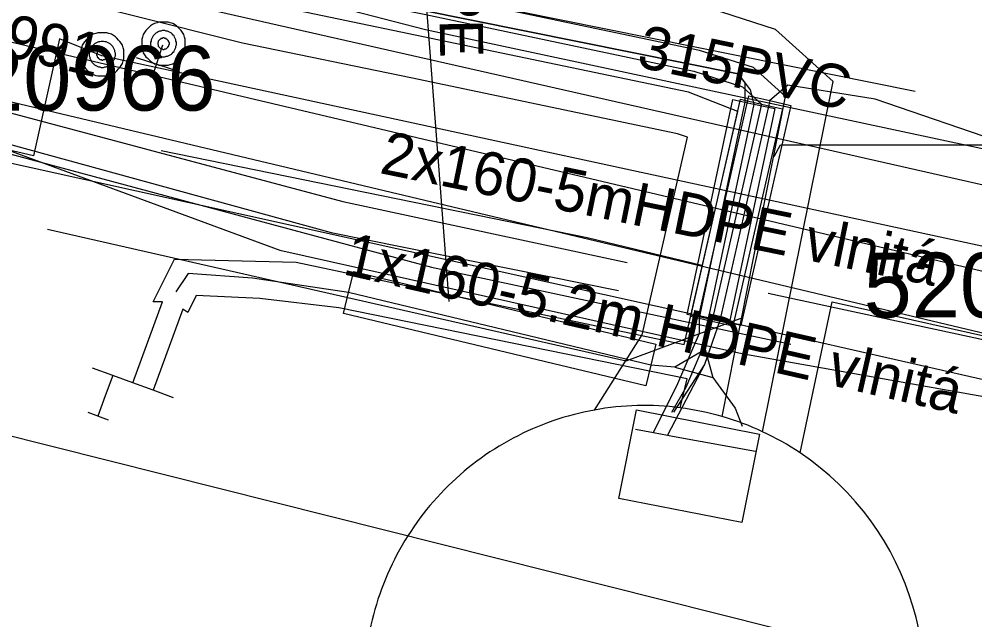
# Model space of a CAD drawing. Extents: x -746464 to -745690, y -1051581 to -1049993.
# Drawn here: x -746017.47 to -745995.29, y -1050622.32 to -1050608.39 of the extents above; entities that cross this region are included whole.
import ezdxf

# ---------------------------------------------------------------- set-up
doc = ezdxf.new("R2010")
doc.units = 0
for name, color, linetype in [('04_CETIN_neprovozovane', 7, 'Continuous'), ('04_CETIN_sdelovaci_podzem', 7, 'Continuous'), ('37_TVNET_sdelovaci_televizni kabely', 7, 'Continuous'), ('45_Eltodo_popisy', 7, 'Continuous'), ('45_Eltodo_vedeni_NN_zemni', 7, 'Continuous'), ('48_Prazs_plynarenska_STL', 7, 'Continuous'), ('48_Prazs_plynarenska_STL_popisy', 7, 'Continuous'), ('51_PVaK_kanal_jednotna_overena poloha_rad', 7, 'Continuous'), ('51_PVaK_kanal_popisy', 7, 'Continuous'), ('51_PVaK_vodovod_chranicky_objekty', 7, 'Continuous'), ('51_PVaK_vodovod_overena poloha_rad', 7, 'Continuous'), ('51_PVaK_vodovod_zruseno_neoverena poloha', 7, 'Continuous'), ('55_PREdi_chranicky', 7, 'Continuous'), ('55_PREdi_NN', 7, 'Continuous'), ('55_PREdi_NN_pripojovaci_misto', 7, 'Continuous'), ('55_PREdi_NN_rozvadec', 7, 'Continuous'), ('55_PREdi_stavby', 7, 'Continuous'), ('55_PREdi_stavby_popisy', 7, 'Continuous'), ('55_PREdi_VN', 7, 'Continuous'), ('55_PREdi_ZRUSENE_elektro', 7, 'Continuous')]:
    doc.layers.add(name, color=color, linetype=linetype)

msp = doc.modelspace()

# ---------------------------------------------------------------- linework, layer by layer
at = {"layer": '04_CETIN_neprovozovane'}
for points in [[(-746042.32, -1050604.89), (-746007.9, -1050614.14)], [(-746007.9, -1050614.14), (-745999.56, -1050615.93)]]:
    msp.add_lwpolyline(points, dxfattribs=at)
at = {"layer": '04_CETIN_sdelovaci_podzem'}
for points in [[(-746031.33, -1050602.62), (-746008.04, -1050608.63)], [(-746031.33, -1050602.62), (-746008.04, -1050608.63), (-745985.2, -1050613.51), (-745983, -1050613.31)], [(-746039.31, -1050609.04), (-746039.09, -1050606.67), (-746037.06, -1050607.15), (-746022.75, -1050610.27), (-746020.28, -1050610.49), (-746011.42, -1050613.75), (-746000.7, -1050616.14), (-745992.43, -1050617.61)], [(-746011.42, -1050613.75), (-746000.7, -1050616.14)]]:
    msp.add_lwpolyline(points, dxfattribs=at)
at = {"layer": '37_TVNET_sdelovaci_televizni kabely'}
msp.add_lwpolyline([(-745984.595, -1050626.363), (-746079.15, -1050602.616), (-746117.902, -1050728.62), (-746140.499, -1050964.785), (-746150.343, -1051014.385), (-746134.374, -1051025.766), (-746053.56, -1051028.358)], dxfattribs=at)
at = {"layer": '45_Eltodo_vedeni_NN_zemni'}
for points in [[(-746020.794, -1050611.035), (-745999.067, -1050615.844)], [(-745999.067, -1050615.844), (-745979.089, -1050620.386), (-745977.418, -1050621.98)]]:
    msp.add_lwpolyline(points, dxfattribs=at)
at = {"layer": '48_Prazs_plynarenska_STL'}
msp.add_lwpolyline([(-746067.18, -1050601.29), (-746066.36, -1050600.78), (-746062.14, -1050599.78), (-746027.15, -1050608.05), (-745985.937, -1050617.84)], dxfattribs=at)
at = {"layer": '51_PVaK_kanal_jednotna_overena poloha_rad'}
msp.add_lwpolyline([(-745978.75, -1050615.94), (-745979.378, -1050615.798), (-745986.498, -1050614.187), (-746013.222, -1050608.141), (-746020.83, -1050606.42)], dxfattribs=at)
at = {"layer": '51_PVaK_vodovod_chranicky_objekty'}
for p, q in [((-746013.74, -1050609.616), (-746014.74, -1050609.29)), ((-746014.419, -1050609.727), (-746014.299, -1050609.652)), ((-746014.396, -1050609.629), (-746014.401, -1050609.649)), ((-746014.396, -1050609.629), (-746014.322, -1050609.749)), ((-746014.396, -1050609.629), (-746014.377, -1050609.634)), ((-746014.299, -1050609.652), (-746014.318, -1050609.647)), ((-746014.299, -1050609.652), (-746014.303, -1050609.671)), ((-746014.419, -1050609.727), (-746014.414, -1050609.707)), ((-746014.419, -1050609.727), (-746014.399, -1050609.731)), ((-746014.322, -1050609.749), (-746014.341, -1050609.745)), ((-746014.322, -1050609.749), (-746014.317, -1050609.73))]:
    msp.add_line(p, q, dxfattribs=at)
for points in [[(-746013.615, -1050608.96), (-746013.615, -1050608.914), (-746013.615, -1050608.854), (-746013.63, -1050608.808), (-746013.645, -1050608.748), (-746013.675, -1050608.702), (-746013.706, -1050608.657), (-746013.736, -1050608.626), (-746013.782, -1050608.581), (-746013.812, -1050608.551), (-746013.857, -1050608.52), (-746013.903, -1050608.49), (-746013.963, -1050608.475), (-746014.009, -1050608.46), (-746014.069, -1050608.46), (-746014.115, -1050608.46), (-746014.175, -1050608.46), (-746014.221, -1050608.46), (-746014.266, -1050608.475), (-746014.327, -1050608.49), (-746014.372, -1050608.52), (-746014.418, -1050608.551), (-746014.448, -1050608.581), (-746014.494, -1050608.626), (-746014.524, -1050608.657), (-746014.554, -1050608.702), (-746014.585, -1050608.748), (-746014.6, -1050608.808), (-746014.615, -1050608.854), (-746014.615, -1050608.914), (-746014.615, -1050608.96), (-746014.615, -1050609.02), (-746014.615, -1050609.066), (-746014.6, -1050609.111), (-746014.585, -1050609.172), (-746014.554, -1050609.217), (-746014.524, -1050609.263), (-746014.494, -1050609.293), (-746014.448, -1050609.338), (-746014.418, -1050609.369), (-746014.372, -1050609.399), (-746014.327, -1050609.429), (-746014.266, -1050609.445), (-746014.221, -1050609.46), (-746014.175, -1050609.46), (-746014.115, -1050609.46), (-746014.069, -1050609.46), (-746014.009, -1050609.46), (-746013.963, -1050609.445), (-746013.903, -1050609.429), (-746013.857, -1050609.399), (-746013.812, -1050609.369), (-746013.782, -1050609.338), (-746013.736, -1050609.293), (-746013.706, -1050609.263), (-746013.675, -1050609.217), (-746013.645, -1050609.172), (-746013.63, -1050609.111), (-746013.615, -1050609.066), (-746013.615, -1050609.02), (-746013.615, -1050608.96)], [(-746015.035, -1050609.21), (-746015.035, -1050609.164), (-746015.035, -1050609.104), (-746015.05, -1050609.058), (-746015.065, -1050608.998), (-746015.095, -1050608.952), (-746015.126, -1050608.907), (-746015.156, -1050608.876), (-746015.202, -1050608.831), (-746015.232, -1050608.801), (-746015.277, -1050608.77), (-746015.323, -1050608.74), (-746015.383, -1050608.725), (-746015.429, -1050608.71), (-746015.489, -1050608.71), (-746015.535, -1050608.71), (-746015.595, -1050608.71), (-746015.641, -1050608.71), (-746015.686, -1050608.725), (-746015.747, -1050608.74), (-746015.792, -1050608.77), (-746015.838, -1050608.801), (-746015.868, -1050608.831), (-746015.914, -1050608.876), (-746015.944, -1050608.907), (-746015.974, -1050608.952), (-746016.005, -1050608.998), (-746016.02, -1050609.058), (-746016.035, -1050609.104), (-746016.035, -1050609.164), (-746016.035, -1050609.21), (-746016.035, -1050609.27), (-746016.035, -1050609.316), (-746016.02, -1050609.361), (-746016.005, -1050609.422), (-746015.974, -1050609.467), (-746015.944, -1050609.513), (-746015.914, -1050609.543), (-746015.868, -1050609.588), (-746015.838, -1050609.619), (-746015.792, -1050609.649), (-746015.747, -1050609.679), (-746015.686, -1050609.695), (-746015.641, -1050609.71), (-746015.595, -1050609.71), (-746015.535, -1050609.71), (-746015.489, -1050609.71), (-746015.429, -1050609.71), (-746015.383, -1050609.695), (-746015.323, -1050609.679), (-746015.277, -1050609.649), (-746015.232, -1050609.619), (-746015.202, -1050609.588), (-746015.156, -1050609.543), (-746015.126, -1050609.513), (-746015.095, -1050609.467), (-746015.065, -1050609.422), (-746015.05, -1050609.361), (-746015.035, -1050609.316), (-746015.035, -1050609.27), (-746015.035, -1050609.21)], [(-746013.812, -1050608.96), (-746013.812, -1050608.929), (-746013.827, -1050608.899), (-746013.827, -1050608.869), (-746013.842, -1050608.838), (-746013.857, -1050608.808), (-746013.872, -1050608.778), (-746013.888, -1050608.763), (-746013.918, -1050608.732), (-746013.933, -1050608.717), (-746013.963, -1050608.702), (-746013.994, -1050608.687), (-746014.024, -1050608.672), (-746014.054, -1050608.672), (-746014.085, -1050608.657), (-746014.115, -1050608.657), (-746014.145, -1050608.657), (-746014.175, -1050608.672), (-746014.206, -1050608.672), (-746014.236, -1050608.687), (-746014.266, -1050608.702), (-746014.297, -1050608.717), (-746014.312, -1050608.732), (-746014.342, -1050608.763), (-746014.357, -1050608.778), (-746014.372, -1050608.808), (-746014.388, -1050608.838), (-746014.403, -1050608.869), (-746014.403, -1050608.899), (-746014.418, -1050608.929), (-746014.418, -1050608.96), (-746014.418, -1050608.99), (-746014.403, -1050609.02), (-746014.403, -1050609.051), (-746014.388, -1050609.081), (-746014.372, -1050609.111), (-746014.357, -1050609.142), (-746014.342, -1050609.157), (-746014.312, -1050609.187), (-746014.297, -1050609.202), (-746014.266, -1050609.217), (-746014.236, -1050609.232), (-746014.206, -1050609.248), (-746014.175, -1050609.248), (-746014.145, -1050609.263), (-746014.115, -1050609.263), (-746014.085, -1050609.263), (-746014.054, -1050609.248), (-746014.024, -1050609.248), (-746013.994, -1050609.232), (-746013.963, -1050609.217), (-746013.933, -1050609.202), (-746013.918, -1050609.187), (-746013.888, -1050609.157), (-746013.872, -1050609.142), (-746013.857, -1050609.111), (-746013.842, -1050609.081), (-746013.827, -1050609.051), (-746013.827, -1050609.02), (-746013.812, -1050608.99), (-746013.812, -1050608.96)], [(-746015.232, -1050609.21), (-746015.232, -1050609.179), (-746015.247, -1050609.149), (-746015.247, -1050609.119), (-746015.262, -1050609.088), (-746015.277, -1050609.058), (-746015.292, -1050609.028), (-746015.308, -1050609.013), (-746015.338, -1050608.982), (-746015.353, -1050608.967), (-746015.383, -1050608.952), (-746015.414, -1050608.937), (-746015.444, -1050608.922), (-746015.474, -1050608.922), (-746015.505, -1050608.907), (-746015.535, -1050608.907), (-746015.565, -1050608.907), (-746015.595, -1050608.922), (-746015.626, -1050608.922), (-746015.656, -1050608.937), (-746015.686, -1050608.952), (-746015.717, -1050608.967), (-746015.732, -1050608.982), (-746015.762, -1050609.013), (-746015.777, -1050609.028), (-746015.792, -1050609.058), (-746015.808, -1050609.088), (-746015.823, -1050609.119), (-746015.823, -1050609.149), (-746015.838, -1050609.179), (-746015.838, -1050609.21), (-746015.838, -1050609.24), (-746015.823, -1050609.27), (-746015.823, -1050609.301), (-746015.808, -1050609.331), (-746015.792, -1050609.361), (-746015.777, -1050609.392), (-746015.762, -1050609.407), (-746015.732, -1050609.437), (-746015.717, -1050609.452), (-746015.686, -1050609.467), (-746015.656, -1050609.482), (-746015.626, -1050609.498), (-746015.595, -1050609.498), (-746015.565, -1050609.513), (-746015.535, -1050609.513), (-746015.505, -1050609.513), (-746015.474, -1050609.498), (-746015.444, -1050609.498), (-746015.414, -1050609.482), (-746015.383, -1050609.467), (-746015.353, -1050609.452), (-746015.338, -1050609.437), (-746015.308, -1050609.407), (-746015.292, -1050609.392), (-746015.277, -1050609.361), (-746015.262, -1050609.331), (-746015.247, -1050609.301), (-746015.247, -1050609.27), (-746015.232, -1050609.24), (-746015.232, -1050609.21)], [(-746013.978, -1050608.96), (-746013.978, -1050608.945), (-746013.994, -1050608.929), (-746013.994, -1050608.914), (-746013.994, -1050608.899), (-746014.009, -1050608.899), (-746014.009, -1050608.884), (-746014.024, -1050608.869), (-746014.039, -1050608.854), (-746014.054, -1050608.854), (-746014.054, -1050608.838), (-746014.069, -1050608.838), (-746014.085, -1050608.838), (-746014.1, -1050608.823), (-746014.115, -1050608.823), (-746014.13, -1050608.823), (-746014.145, -1050608.838), (-746014.16, -1050608.838), (-746014.175, -1050608.838), (-746014.175, -1050608.854), (-746014.191, -1050608.854), (-746014.206, -1050608.869), (-746014.221, -1050608.884), (-746014.236, -1050608.899), (-746014.236, -1050608.914), (-746014.236, -1050608.929), (-746014.251, -1050608.945), (-746014.251, -1050608.96), (-746014.251, -1050608.975), (-746014.236, -1050608.99), (-746014.236, -1050609.005), (-746014.236, -1050609.02), (-746014.221, -1050609.035), (-746014.206, -1050609.051), (-746014.191, -1050609.066), (-746014.175, -1050609.081), (-746014.16, -1050609.081), (-746014.145, -1050609.081), (-746014.13, -1050609.096), (-746014.115, -1050609.096), (-746014.1, -1050609.096), (-746014.085, -1050609.081), (-746014.069, -1050609.081), (-746014.054, -1050609.081), (-746014.039, -1050609.066), (-746014.024, -1050609.051), (-746014.009, -1050609.035), (-746014.009, -1050609.02), (-746013.994, -1050609.02), (-746013.994, -1050609.005), (-746013.994, -1050608.99), (-746013.978, -1050608.975), (-746013.978, -1050608.96)], [(-746015.398, -1050609.21), (-746015.398, -1050609.195), (-746015.414, -1050609.179), (-746015.414, -1050609.164), (-746015.414, -1050609.149), (-746015.429, -1050609.149), (-746015.429, -1050609.134), (-746015.444, -1050609.119), (-746015.459, -1050609.104), (-746015.474, -1050609.104), (-746015.474, -1050609.088), (-746015.489, -1050609.088), (-746015.505, -1050609.088), (-746015.52, -1050609.073), (-746015.535, -1050609.073), (-746015.55, -1050609.073), (-746015.565, -1050609.088), (-746015.58, -1050609.088), (-746015.595, -1050609.088), (-746015.595, -1050609.104), (-746015.611, -1050609.104), (-746015.626, -1050609.119), (-746015.641, -1050609.134), (-746015.656, -1050609.149), (-746015.656, -1050609.164), (-746015.656, -1050609.179), (-746015.671, -1050609.195), (-746015.671, -1050609.21), (-746015.671, -1050609.225), (-746015.656, -1050609.24), (-746015.656, -1050609.255), (-746015.656, -1050609.27), (-746015.641, -1050609.285), (-746015.626, -1050609.301), (-746015.611, -1050609.316), (-746015.595, -1050609.331), (-746015.58, -1050609.331), (-746015.565, -1050609.331), (-746015.55, -1050609.346), (-746015.535, -1050609.346), (-746015.52, -1050609.346), (-746015.505, -1050609.331), (-746015.489, -1050609.331), (-746015.474, -1050609.331), (-746015.459, -1050609.316), (-746015.444, -1050609.301), (-746015.429, -1050609.285), (-746015.429, -1050609.27), (-746015.414, -1050609.27), (-746015.414, -1050609.255), (-746015.414, -1050609.24), (-746015.398, -1050609.225), (-746015.398, -1050609.21)], [(-746014.31, -1050609.701), (-746014.309, -1050609.696), (-746014.309, -1050609.691), (-746014.309, -1050609.686), (-746014.309, -1050609.68), (-746014.311, -1050609.675), (-746014.313, -1050609.67), (-746014.315, -1050609.666), (-746014.318, -1050609.661), (-746014.321, -1050609.657), (-746014.325, -1050609.653), (-746014.329, -1050609.649), (-746014.333, -1050609.646), (-746014.338, -1050609.644), (-746014.343, -1050609.642), (-746014.347, -1050609.641), (-746014.352, -1050609.639), (-746014.357, -1050609.639), (-746014.362, -1050609.639), (-746014.368, -1050609.64), (-746014.373, -1050609.642), (-746014.378, -1050609.644), (-746014.382, -1050609.646), (-746014.387, -1050609.649), (-746014.391, -1050609.652), (-746014.395, -1050609.655), (-746014.399, -1050609.659), (-746014.402, -1050609.664), (-746014.404, -1050609.668), (-746014.406, -1050609.673), (-746014.407, -1050609.678), (-746014.409, -1050609.683), (-746014.409, -1050609.688), (-746014.409, -1050609.693), (-746014.408, -1050609.698), (-746014.406, -1050609.704), (-746014.404, -1050609.708), (-746014.402, -1050609.713), (-746014.399, -1050609.718), (-746014.396, -1050609.722), (-746014.393, -1050609.725), (-746014.389, -1050609.729), (-746014.384, -1050609.733), (-746014.38, -1050609.735), (-746014.375, -1050609.737), (-746014.37, -1050609.738), (-746014.365, -1050609.739), (-746014.36, -1050609.739), (-746014.355, -1050609.739), (-746014.35, -1050609.739), (-746014.344, -1050609.737), (-746014.34, -1050609.735), (-746014.335, -1050609.733), (-746014.33, -1050609.73), (-746014.326, -1050609.727), (-746014.323, -1050609.723), (-746014.319, -1050609.719), (-746014.315, -1050609.715), (-746014.313, -1050609.71), (-746014.311, -1050609.706), (-746014.31, -1050609.701)]]:
    msp.add_lwpolyline(points, dxfattribs=at)
at = {"layer": '51_PVaK_vodovod_overena poloha_rad'}
msp.add_line((-746014.36, -1050609.69), (-746014.28, -1050609.44), dxfattribs=at)
for points in [[(-746081.34, -1050614.63), (-746081.3, -1050614.56), (-746081.21, -1050614.34), (-746080.93, -1050614.25), (-746080.88, -1050614.08), (-746080.83, -1050613.84), (-746075.11, -1050595.11), (-746074.59, -1050594.87), (-746073.97, -1050594.57), (-746024.01, -1050607.43), (-746014.36, -1050609.69)], [(-746014.28, -1050609.44), (-746014.14, -1050609.01), (-746014.13, -1050608.99)], [(-746014.36, -1050609.69), (-745980.95, -1050617.57), (-745973.36, -1050619.03), (-745961.92, -1050621.25), (-745930.63, -1050626.01), (-745915.85, -1050627.92), (-745904.76, -1050629.4), (-745861.02, -1050634.28), (-745853.46, -1050635.14)]]:
    msp.add_lwpolyline(points, dxfattribs=at)
at = {"layer": '51_PVaK_vodovod_zruseno_neoverena poloha'}
for points in [[(-746015.55, -1050609.24), (-746016.53, -1050608.85), (-746017.13, -1050611.56), (-746076.02, -1050597.79), (-746077.016, -1050600.583)], [(-745852.68, -1050634.63), (-745861.154, -1050634.158), (-745904.877, -1050628.988), (-745915.725, -1050627.548), (-745930.855, -1050625.588), (-745955.81, -1050621.59), (-745962.129, -1050620.616), (-745973.33, -1050618.19), (-745981.008, -1050616.706), (-746015.55, -1050609.24)]]:
    msp.add_lwpolyline(points, dxfattribs=at)
at = {"layer": '55_PREdi_chranicky'}
for points in [[(-746000.909, -1050610.256), (-746000.42, -1050610.36), (-745999.931, -1050610.464), (-746000.991, -1050615.444), (-746001.48, -1050615.34), (-746001.969, -1050615.236), (-746000.986, -1050610.618), (-746000.909, -1050610.256)], [(-746000.24, -1050610.36), (-745999.753, -1050610.471), (-746000.903, -1050615.511), (-746001.39, -1050615.4), (-746001.877, -1050615.289), (-746000.727, -1050610.249), (-746000.24, -1050610.36)], [(-746000.05, -1050610.28), (-745999.562, -1050610.391), (-746000.722, -1050615.491), (-746001.21, -1050615.38), (-746001.698, -1050615.269), (-746000.538, -1050610.169), (-746000.05, -1050610.28)], [(-746002.81, -1050616.41), (-746002.927, -1050616.896), (-746009.937, -1050615.216), (-746009.82, -1050614.73), (-746009.703, -1050614.244), (-746002.693, -1050615.924), (-746002.81, -1050616.41)]]:
    msp.add_lwpolyline(points, close=True, dxfattribs=at)
at = {"layer": '55_PREdi_NN'}
for points in [[(-746000.214, -1050617.957), (-745998.581, -1050609.841), (-745999.913, -1050608.63), (-746001.427, -1050608.148), (-746007.766, -1050606.811), (-746011.616, -1050606.027), (-746033.139, -1050600.364), (-746047.04, -1050597.164), (-746054.246, -1050595.257), (-746066.512, -1050592.193), (-746068.673, -1050591.67), (-746072.751, -1050590.478), (-746075.08, -1050589.941), (-746076.135, -1050590.056), (-746077.309, -1050590.793), (-746079.355, -1050597.664), (-746080.275, -1050598.451)], [(-746001.15, -1050617.606), (-745999.687, -1050610.187), (-746000.424, -1050609.517), (-746001.682, -1050609.116), (-746007.969, -1050607.79), (-746011.839, -1050607.002), (-746033.38, -1050601.335), (-746047.28, -1050598.135), (-746054.495, -1050596.226), (-746066.751, -1050593.164), (-746068.931, -1050592.637), (-746073.004, -1050591.446), (-746075.14, -1050590.954), (-746075.798, -1050591.025), (-746076.476, -1050591.451), (-746078.325, -1050597.598), (-746079.707, -1050608.094)], [(-746077.97, -1050597.41), (-746076, -1050591.75), (-746075.63, -1050591.51), (-746075.17, -1050591.46), (-746073.95, -1050591.78), (-746069.06, -1050593.12), (-746061.44, -1050594.98), (-746054.62, -1050596.71), (-746047.4, -1050598.62), (-746042.57, -1050599.7), (-746034.88, -1050601.62), (-746031.63, -1050602.39), (-746022.97, -1050604.75), (-746018.15, -1050605.95), (-746011.95, -1050607.49), (-746008.07, -1050608.28), (-746001.81, -1050609.6), (-746000.68, -1050609.96), (-746000.24, -1050610.36), (-746001.39, -1050615.4)], [(-746014.824, -1050616.825), (-746014.137, -1050614.947), (-746014.356, -1050614.946), (-746013.863, -1050613.96), (-746011.035, -1050614.027), (-746002.037, -1050615.938), (-746000.793, -1050610.533), (-746001.938, -1050610.084), (-746012.061, -1050607.978), (-746017.12, -1050606.697), (-746033.62, -1050602.305), (-746047.52, -1050599.105), (-746054.744, -1050597.194), (-746066.989, -1050594.136), (-746069.189, -1050593.603), (-746073.256, -1050592.414), (-746075.2, -1050591.966), (-746075.644, -1050592.109), (-746077.277, -1050597.721), (-746078.666, -1050608.367)], [(-746004.119, -1050617.454), (-746003.012, -1050615.713), (-746001.956, -1050611.128), (-746002.193, -1050611.052), (-746008.374, -1050609.749), (-746012.284, -1050608.953), (-746017.372, -1050607.665), (-746033.861, -1050603.276), (-746047.76, -1050600.076), (-746054.994, -1050598.163), (-746067.228, -1050595.107), (-746069.447, -1050594.57), (-746073.509, -1050593.382), (-746074.91, -1050593.059), (-746076.549, -1050597.892), (-746077.62, -1050608.657)], [(-746002.25, -1050616.46), (-746002.81, -1050616.41), (-746009.82, -1050614.73), (-746012.05, -1050614.4), (-746013.54, -1050614.29), (-746013.83, -1050614.71)], [(-746000.088, -1050614.744), (-745978.845, -1050619.32), (-745977.794, -1050614.663)], [(-746002.127, -1050617.402), (-746001.969, -1050616.733), (-746010.051, -1050615.082), (-746011.879, -1050614.871), (-746013.356, -1050614.801), (-746013.555, -1050615.192), (-746013.668, -1050615.119), (-746014.355, -1050616.997)], [(-745999.343, -1050618.447), (-745998.602, -1050614.949), (-745983.448, -1050618.341), (-745983.538, -1050618.766)], [(-746001.39, -1050615.4), (-746001.55, -1050616.05)], [(-746001.55, -1050616.05), (-746002.25, -1050616.46)], [(-746001.55, -1050616.05), (-746001.37, -1050616.7)], [(-746013.885, -1050617.169), (-746014.355, -1050616.997), (-746014.824, -1050616.825), (-746015.294, -1050616.654), (-746015.764, -1050616.482)], [(-746002.25, -1050616.46), (-746001.37, -1050616.7)], [(-746015.294, -1050616.654), (-746015.466, -1050617.123)], [(-746001.37, -1050616.7), (-746000.85, -1050617.41), (-746000.69, -1050617.83)]]:
    msp.add_lwpolyline(points, dxfattribs=at)
at = {"layer": '55_PREdi_NN_pripojovaci_misto'}
for p, q in [((-746015.466, -1050617.123), (-746015.638, -1050617.593)), ((-746015.873, -1050617.507), (-746015.403, -1050617.678))]:
    msp.add_line(p, q, dxfattribs=at)
at = {"layer": '55_PREdi_NN_rozvadec'}
for centre, start, end in [((-746002.958, -1050623.848), 82.6562, 100.2914), ((-746002.958, -1050623.849), 73.8515, 82.6605), ((-746002.958, -1050623.848), 100.2934, 117.9227), ((-746002.958, -1050623.848), 65.0271, 73.8508), ((-746002.958, -1050623.849), 56.2127, 65.0285), ((-746002.958, -1050623.848), 117.9222, 153.1903), ((-746002.958, -1050623.849), 257.5437, 56.2122), ((-746002.958, -1050623.848), 153.1906, 170.8239)]:
    msp.add_arc(centre, 6.499, start, end, dxfattribs=at)
at = {"layer": '55_PREdi_stavby'}
msp.add_lwpolyline([(-746003.141, -1050617.453), (-746000.291, -1050618.013), (-746000.694, -1050620.064), (-746003.551, -1050619.503), (-746003.141, -1050617.453)], close=True, dxfattribs=at)
at = {"layer": '55_PREdi_stavby_popisy'}
for points in [[(-746008.372, -1050597.506), (-746008.261, -1050604.895), (-746007.496, -1050614.934)], [(-746014.169, -1050611.44), (-746004.285, -1050613.454), (-746001.625, -1050614.092)], [(-745999.947, -1050611.579), (-745999.799, -1050611.305), (-745989.713, -1050611.305)], [(-746016.808, -1050613.26), (-746003.382, -1050616.314), (-746000.673, -1050615.312)]]:
    msp.add_lwpolyline(points, dxfattribs=at)
at = {"layer": '55_PREdi_VN'}
for points in [[(-746065.403, -1050593.98), (-746059.62, -1050595.28), (-746052.36, -1050597.16), (-746044.36, -1050599.18), (-746033.5, -1050601.82), (-746031.49, -1050602.22), (-746023.33, -1050604.56), (-746016.4, -1050606.16), (-746010.66, -1050607.67), (-746000.78, -1050609.66), (-746000.5, -1050610.03), (-746000.42, -1050610.36)], [(-746002.749, -1050617.975), (-746002.179, -1050616.841), (-746001.68, -1050615.669), (-746001.68, -1050615.319), (-746000.616, -1050610.318), (-746000.62, -1050609.871), (-746000.78, -1050609.66), (-746010.66, -1050607.67), (-746016.4, -1050606.16), (-746023.33, -1050604.56), (-746031.49, -1050602.22), (-746033.5, -1050601.82), (-746044.36, -1050599.18), (-746052.36, -1050597.16)], [(-745975.42, -1050615.47), (-745985.66, -1050613.08), (-745989.85, -1050612.1), (-745990.64, -1050611.92), (-745994.53, -1050611.3), (-745997.6, -1050610.25), (-745999.63, -1050609.92), (-746000.05, -1050610.28), (-746001.21, -1050615.38), (-746001.56, -1050616.4), (-746002.421, -1050618.036)], [(-745975.42, -1050615.47), (-745985.66, -1050613.08), (-745989.85, -1050612.1), (-745990.64, -1050611.92), (-745994.53, -1050611.3), (-745997.6, -1050610.25), (-745999.63, -1050609.92), (-746000.05, -1050610.28), (-746001.21, -1050615.38), (-746001.56, -1050616.4), (-746002.28, -1050617.5)], [(-746000.42, -1050610.36), (-746001.48, -1050615.34), (-746001.48, -1050615.71), (-746002, -1050616.93), (-746002.33, -1050617.51)], [(-746003.162, -1050617.9), (-746002.749, -1050617.975), (-746002.421, -1050618.036), (-746002.303, -1050618.057), (-746000.379, -1050618.41)]]:
    msp.add_lwpolyline(points, dxfattribs=at)
at = {"layer": '55_PREdi_ZRUSENE_elektro'}
for points in [[(-746052.08, -1050596.776), (-746033.776, -1050601.38), (-746031.361, -1050601.795), (-746016.894, -1050605.572), (-746010.868, -1050607.154), (-746005.887, -1050608.211), (-745996.678, -1050610.06)], [(-746060.938, -1050603.561), (-746060.091, -1050599.25), (-746009.954, -1050612.619), (-746003.356, -1050614.037)], [(-746058.88, -1050603.359), (-746060.286, -1050603.079), (-746059.788, -1050599.742), (-746010.229, -1050613.339), (-746003.555, -1050614.684)]]:
    msp.add_lwpolyline(points, dxfattribs=at)

# ---------------------------------------------------------------- texts
at = {"layer": '45_Eltodo_popisy'}
for s, p in [('520966', (-746019.601, -1050610.512)), ('520967', (-745997.869, -1050615.307))]:
    msp.add_text(s, height=1.5, dxfattribs=at).set_placement(p)
at = {"layer": '48_Prazs_plynarenska_STL_popisy'}
msp.add_text('STL OC 200 1991', height=1, rotation=346.6373, dxfattribs=at).set_placement((-746026.178, -1050607.253))
at = {"layer": '51_PVaK_kanal_popisy'}
msp.add_text('315PVC', height=1, rotation=348.2521, dxfattribs=at).set_placement((-746003.163, -1050609.493))
at = {"layer": '55_PREdi_stavby_popisy'}
for s, rotation, p in [('2x11-7,5mPE', 270.8675, (-746007.817, -1050601.193)), ('2x160-5mHDPE vlnitá', 348.4868, (-746009.127, -1050611.957)), ('1x160-5.2m HDPE vlnitá', 347.1856, (-746009.984, -1050614.299))]:
    msp.add_text(s, height=1, rotation=rotation, dxfattribs=at).set_placement(p)

doc.saveas('drawing.dxf')
